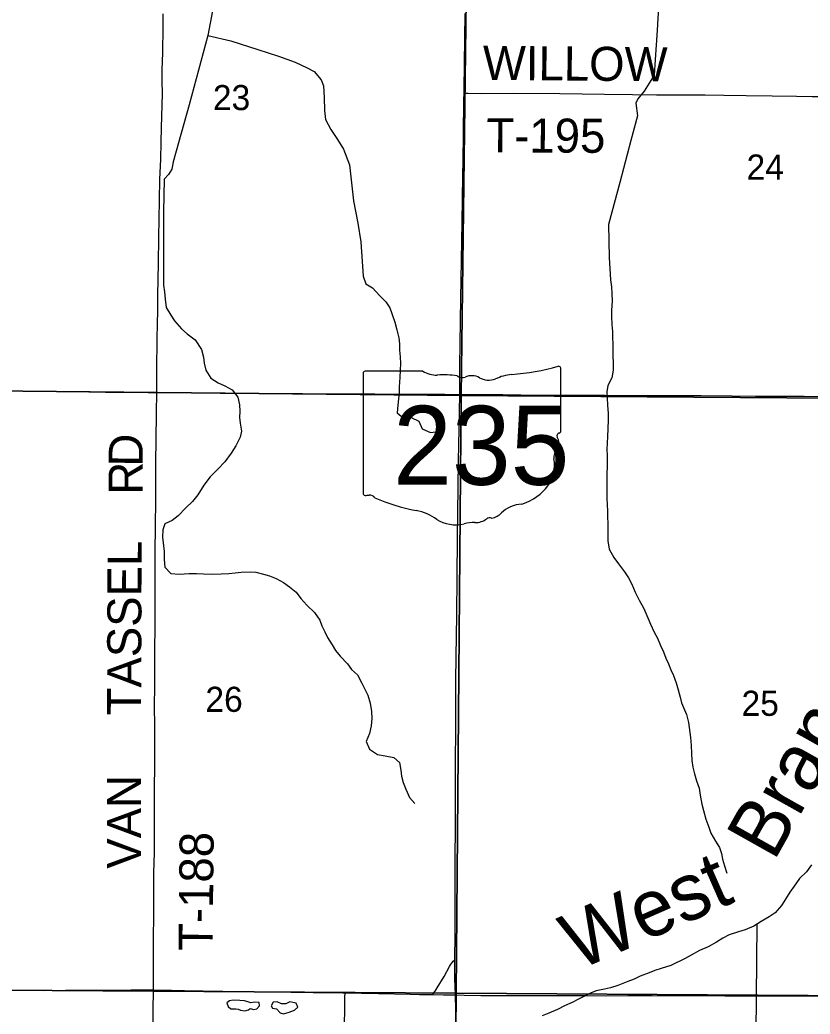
# Model space of a CAD drawing. Extents: x 1443599 to 1910620, y 1028088 to 1361369.
# Drawn here: x 1611360 to 1618321, y 1225536 to 1234297 of the extents above; entities that cross this region are included whole.
import ezdxf

# ---------------------------------------------------------------- set-up
doc = ezdxf.new("R2010")
doc.units = 0
for name, color, linetype in [('GM_X_Minor_Lake', 7, 'Continuous'), ('GM_X_Minor_River', 7, 'Continuous'), ('GM_X_Minor_River_Text', 7, 'Continuous'), ('GM_X_Section', 7, 'Continuous'), ('GM_X_Section_Text', 7, 'Continuous'), ('GM_X_State_Location', 7, 'Continuous'), ('GM_X_State_Route', 7, 'Continuous'), ('GM_X_State_Shield', 7, 'Continuous'), ('GM_X_Township_Road', 7, 'Continuous'), ('GM_X_Township_Road_Text', 7, 'Continuous'), ('GM_X_US_Route', 7, 'Continuous')]:
    doc.layers.add(name, color=color, linetype=linetype)

msp = doc.modelspace()

# ---------------------------------------------------------------- linework, layer by layer
at = {"layer": 'GM_X_Minor_Lake'}
for p, q in [((1613366.3, 1225645.6), (1613338.4, 1225654.1)), ((1613702.4, 1225627.8), (1613664.3, 1225626.5))]:
    msp.add_line(p, q, dxfattribs=at)
for points in [[(1613338.4, 1225654.1), (1613296.3, 1225654.8), (1613238.3, 1225657.8), (1613206.2, 1225654.4), (1613183.9, 1225634.7), (1613195.3, 1225602.5), (1613219, 1225582), (1613263.1, 1225581.3), (1613283.1, 1225580.9), (1613302.9, 1225570.6), (1613340.9, 1225565.9), (1613373.1, 1225573.4), (1613387.3, 1225585.1), (1613419.2, 1225576.6), (1613447.3, 1225582.1), (1613469.8, 1225609.8), (1613468.3, 1225639.8), (1613426.3, 1225642.6), (1613394.1, 1225635.1), (1613366.3, 1225645.6)], [(1613664.3, 1225626.5), (1613626.6, 1225645.1), (1613590.5, 1225641.8), (1613571.9, 1225608), (1613585.6, 1225589.8), (1613619.6, 1225583.2), (1613653, 1225546.5), (1613680.9, 1225540), (1613733.2, 1225553.2), (1613779.5, 1225570.4), (1613808, 1225596), (1613794.6, 1225632.3), (1613736.7, 1225645.3), (1613702.4, 1225627.8)]]:
    msp.add_lwpolyline(points, dxfattribs=at)
at = {"layer": 'GM_X_Minor_River'}
for points in [[(1616997.8, 1234617.2), (1616975, 1234206.4), (1616957.6, 1233946), (1616946.7, 1233809.8), (1616859.3, 1233668.5), (1616804.7, 1233600.2), (1616787.3, 1233562.7), (1616801.4, 1233451.7), (1616743.4, 1233235), (1616643.8, 1232863.1), (1616574.3, 1232602.6), (1616544.3, 1232493.3), (1616551.8, 1232201.8), (1616562, 1232005.5)], [(1613055.7, 1234375.1), (1613013.9, 1234159.8), (1612851.5, 1233549.3), (1612711.1, 1233046.5), (1612696.7, 1232980.8), (1612668.9, 1232933.6), (1612631.3, 1232892.9), (1612625, 1232606), (1612623.3, 1232027.9)], [(1613013.9, 1234159.8), (1613218.8, 1234112), (1613454.7, 1234034.9), (1613637.2, 1233977.9), (1613785.7, 1233924.2), (1613890.2, 1233874.2), (1613951.2, 1233841.8), (1614012.8, 1233769.2), (1614034.8, 1233714.2), (1614041.3, 1233613.6), (1614043.1, 1233499), (1614052.4, 1233420.4), (1614099.3, 1233332.3), (1614158.3, 1233243.8), (1614211.4, 1233157.4), (1614264.6, 1233018.9), (1614297.3, 1232702.5), (1614336.4, 1232506.2), (1614362.5, 1232340.6), (1614383.7, 1232038.6)], [(1612623.3, 1232027.9), (1612626.1, 1231959.8), (1612633.1, 1231899.5), (1612638.1, 1231835.3), (1612648.9, 1231761), (1612689.8, 1231694.2), (1612723, 1231643.5), (1612781.9, 1231574.3), (1612833.3, 1231529.4), (1612904.5, 1231478.1), (1612959.2, 1231392.9), (1612976, 1231324.5), (1612983.2, 1231272.3), (1612998.2, 1231209.9), (1613043.1, 1231139), (1613106.5, 1231097.9), (1613164.1, 1231072.8), (1613229.6, 1231037.6), (1613278.6, 1230972.7), (1613295.5, 1230904.3), (1613296.6, 1230850.2), (1613295.7, 1230794.1), (1613298.8, 1230743.9), (1613311.6, 1230671.6), (1613300.8, 1230619.6), (1613261.4, 1230542.2), (1613222.3, 1230478.7), (1613165, 1230403.6), (1613103.8, 1230338.5), (1613034.6, 1230271.6), (1612979.4, 1230198.4), (1612925.9, 1230113.1), (1612878.8, 1230053.8), (1612821.8, 1229996.7), (1612752.6, 1229927.8), (1612701.8, 1229886.6), (1612635.3, 1229857.7), (1612618.3, 1229801.9), (1612617.3, 1229739.8), (1612620.4, 1229687.6), (1612629.2, 1229611.3), (1612632, 1229543.2), (1612636.9, 1229475), (1612690.1, 1229419.9), (1612762, 1229412.7), (1612850.2, 1229417.2), (1612914.3, 1229418.1), (1612978.4, 1229417), (1613056.4, 1229413.6), (1613132.6, 1229416.3), (1613200.7, 1229419.2), (1613256.9, 1229424.2), (1613309, 1229429.3), (1613387.2, 1229432), (1613437.2, 1229431.1), (1613507, 1229413.9), (1613558.8, 1229397), (1613616.5, 1229374), (1613682, 1229338.8), (1613733.4, 1229299.9), (1613792.7, 1229254.8), (1613835.8, 1229197.9), (1613888.9, 1229138.9), (1613954, 1229075.7), (1614000.9, 1229008.8), (1614020.1, 1228956.4), (1614047.2, 1228903.8), (1614070.4, 1228853.3), (1614109.4, 1228790.6), (1614140.6, 1228739.9), (1614181.8, 1228689.1), (1614246.8, 1228623.9), (1614282, 1228573.2), (1614333.3, 1228524.3), (1614372.2, 1228453.5), (1614399.3, 1228398.9), (1614424.5, 1228346.4), (1614445.3, 1228276), (1614456.1, 1228201.6), (1614459.1, 1228141.5), (1614454, 1228077.4), (1614438.9, 1228007.6), (1614409.7, 1227937.9), (1614438.6, 1227871.3), (1614509.9, 1227824.1), (1614577.8, 1227812.9), (1614653.6, 1227797.6), (1614705, 1227752.6), (1614715.9, 1227686.3), (1614723, 1227632.1), (1614736.1, 1227575.8), (1614761.1, 1227517.3), (1614792, 1227444.6), (1614839.1, 1227391.7)], [(1614383.7, 1232038.6), (1614406.6, 1231971.4), (1614466.1, 1231934.4), (1614527.1, 1231869.2), (1614584.2, 1231812.2), (1614617.4, 1231759.5), (1614636.6, 1231709.1), (1614661.4, 1231634.5), (1614680.3, 1231566.1), (1614697.1, 1231493.7), (1614704.2, 1231441.4), (1614705.3, 1231385.3), (1614710.4, 1231329.1), (1614711.4, 1231269), (1614710.4, 1231210.9), (1614707.3, 1231144.8), (1614701.9, 1231062.8), (1614701.1, 1231010.7), (1614696.1, 1230956.7), (1614689.2, 1230900.7), (1614684.1, 1230834.6), (1614737.4, 1230789.7), (1614807.6, 1230792.5), (1614873.1, 1230761.3), (1614904, 1230692.7), (1614975.6, 1230661.4), (1615043.8, 1230670.3), (1615096, 1230675.5)], [(1616562, 1232005.5), (1616570.9, 1231943.3), (1616576, 1231887.1), (1616578.8, 1231816.9), (1616571.5, 1231738.9), (1616570.7, 1231686.8), (1616575.4, 1231610.6), (1616580.4, 1231550.4), (1616581.6, 1231500.2), (1616584.5, 1231436.1), (1616583.7, 1231386), (1616584.8, 1231333.9), (1616585.9, 1231277.8), (1616586.8, 1231209.6), (1616575.6, 1231141.7), (1616538.5, 1231074.2), (1616531.5, 1231020.2), (1616532.7, 1230968.1), (1616537.5, 1230897.9), (1616542.4, 1230831.6), (1616541.4, 1230769.6), (1616538.2, 1230695.5), (1616537, 1230623.4), (1616534.1, 1230569.3), (1616531.1, 1230511.2), (1616534.2, 1230457.1), (1616530, 1230202.7), (1616531.9, 1230078.4), (1616533.1, 1230026.3), (1616536.1, 1229968.1), (1616537.3, 1229918), (1616540.3, 1229857.9), (1616539, 1229779.8), (1616539.8, 1229707.6), (1616550.5, 1229633.3), (1616593.4, 1229558.4), (1616632.5, 1229503.7), (1616685.4, 1229432.7), (1616722.6, 1229380), (1616749.7, 1229325.4), (1616780.6, 1229254.8), (1616815.4, 1229184.1), (1616856.3, 1229111.2), (1616890.9, 1229028.5), (1616916, 1228972), (1616948.9, 1228901.3), (1616976.1, 1228848.8), (1617003, 1228784.2), (1617030.1, 1228729.6), (1617051.2, 1228673.2), (1617072.4, 1228622.7), (1617095.6, 1228570.3), (1617116.8, 1228519.8), (1617141.7, 1228455.3), (1617158.7, 1228392.9), (1617175.7, 1228328.5), (1617188.9, 1228278.2), (1617231.2, 1228175.3), (1617250.1, 1228104.8), (1617267.9, 1227972.3), (1617274.7, 1227904.1), (1617275.6, 1227831.9), (1617280.5, 1227769.7), (1617287.6, 1227713.5), (1617302.6, 1227653.1), (1617321.6, 1227592.7), (1617342.6, 1227528.2), (1617351.6, 1227466), (1617368.3, 1227385.6), (1617383.3, 1227329.2), (1617404.1, 1227252.7), (1617429, 1227182.2), (1617448.2, 1227131.8), (1617487, 1227059), (1617522.1, 1227004.3), (1617539.3, 1226951.9), (1617550.5, 1226901.6), (1617567.5, 1226843.2), (1617586.5, 1226778.8)], [(1618334.6, 1226852.5), (1618289.6, 1226791.2), (1618226.5, 1226730.1), (1618181.3, 1226662.7), (1618142.4, 1226611.3), (1618105.3, 1226547.8), (1618068.3, 1226494.3), (1618013.2, 1226429.1), (1617960.5, 1226393.9), (1617889.7, 1226351), (1617825, 1226310), (1617748.4, 1226279.2)], [(1617853.3, 1226327.9), (1617840.1, 1225049.4), (1617825.5, 1224051.8), (1617810.7, 1222799.8), (1617798, 1221193.2), (1617782.7, 1220157.6), (1617771.2, 1218983.8), (1617758, 1217707.9), (1617748.7, 1216428), (1617736.7, 1215352.4), (1617735.8, 1213978.3), (1617725.2, 1212506.2), (1617715, 1211422.7), (1617702.4, 1210197), (1617703.6, 1209429.7), (1617680.8, 1208428.5), (1617671.9, 1207420.9), (1617660.9, 1206527.6), (1617638.1, 1205167.5)], [(1617748.4, 1226279.2), (1617690, 1226260.1), (1617609.4, 1226233.4), (1617552.9, 1226204.3), (1617496.3, 1226171.2), (1617423.5, 1226130.3), (1617346.8, 1226095.5), (1617274.1, 1226056.7), (1617219.5, 1226025.5), (1617094.3, 1225965.5), (1617009.8, 1225938.8), (1616953.4, 1225919.7), (1616903, 1225898.5), (1616824.4, 1225869.8), (1616771.9, 1225844.6), (1616715.5, 1225823.5), (1616626.8, 1225786.9), (1616562.4, 1225768), (1616510.1, 1225754.8), (1616437.8, 1225740), (1616385.4, 1225720.8), (1616332.9, 1225695.7), (1616282.3, 1225666.5), (1616223.8, 1225639.4), (1616157.2, 1225608.4), (1616096.6, 1225575.4), (1616020, 1225544.6), (1615961.5, 1225521.6)]]:
    msp.add_lwpolyline(points, dxfattribs=at)
at = {"layer": 'GM_X_Section'}
for points in [[(1615314.2, 1236336.4), (1615246.7, 1230987.1), (1609897.4, 1231040.4), (1610024.8, 1236377.3)], [(1615314.2, 1236336.4), (1620621.7, 1236297.3), (1620574.2, 1230950), (1615246.7, 1230987.1)], [(1615246.7, 1230987.1), (1615202.5, 1225719.6), (1609861.1, 1225754.9), (1609897.4, 1231040.4)], [(1620574.2, 1230950), (1620518, 1225686.7), (1615202.5, 1225719.6), (1615246.7, 1230987.1)], [(1609861.1, 1225754.9), (1615202.5, 1225719.6), (1615157.1, 1220376.3), (1609876.1, 1220436.7), (1609830.1, 1220437.4)], [(1615202.5, 1225719.6), (1620518, 1225686.7), (1620446.9, 1220363.7), (1615157.1, 1220376.3)]]:
    msp.add_lwpolyline(points, close=True, dxfattribs=at)
at = {"layer": 'GM_X_State_Route'}
msp.add_lwpolyline([(1615199.1, 1225353.8), (1615200.5, 1225583.7), (1615197.7, 1225698.4), (1615197.4, 1225705.3), (1615191.1, 1225846.1), (1615190, 1225928.4), (1615191.1, 1226015.9), (1615194.1, 1226240.5), (1615195, 1226519.6), (1615194.9, 1226766), (1615195.5, 1226946.7), (1615196.2, 1227143.7), (1615197.2, 1227652.9), (1615199.8, 1228145.5), (1615201.4, 1228474.1), (1615202.4, 1228687.6), (1615207.8, 1229048.9), (1615211.6, 1229393.8), (1615214.5, 1229722.2), (1615220.1, 1230182.1), (1615223.7, 1230412), (1615228.2, 1230691.1), (1615232, 1230871.8), (1615235.3, 1230970.3), (1615235.3, 1230997.3), (1615235.5, 1231249.4), (1615237.5, 1231446.5), (1615244.2, 1231840.6), (1615254.9, 1232513.9), (1615261.3, 1232924.5), (1615264.2, 1233055.8), (1615267, 1233285.8), (1615271.7, 1233589), (1615272.6, 1233649.9), (1615273.1, 1233686.9), (1615281.8, 1234353.2)], dxfattribs=at)
at = {"layer": 'GM_X_State_Shield'}
for p, q in [((1616124.4, 1230673.8), (1616124.4, 1231226.5)), ((1614384.2, 1231182.1), (1614384.2, 1230125.5)), ((1614910.9, 1231200.3), (1614401.3, 1231200.3)), ((1616124.2, 1230673.9), (1616124.4, 1230673.8))]:
    msp.add_line(p, q, dxfattribs=at)
for centre, major_axis, start_param, end_param in [((1615504.5, 1232640.9), (1845.5, 0), 4.814394, 5.042369), ((1616105.1, 1231228.8), (19.4, 0), 6.141152, 7.989035), ((1614404.1, 1231184.4), (20.2, 0), 1.712693, 3.28349), ((1615032.3, 1231323), (195.5, 0), 4.042523, 4.731795), ((1615097.1, 1230607.1), (702, 0), 1.404758, 1.657858), ((1615256.5, 1231189.9), (56.4, 0), 3.836095, 5.185415), ((1615339.3, 1231067.7), (117.3, 0), 0.950623, 2.079405), ((1615490.7, 1231235.2), (141.1, 0), 4.081561, 5.145723), ((1615739.9, 1230877.6), (371.3, 0), 1.699011, 2.107814), ((1616119.9, 1230633.2), (30, 0), 1.883978, 3.671073), ((1615929.2, 1230563.3), (180, 0), 5.934695, 6.695948), ((1616103.7, 1230671.6), (20.7, 0), 5.05454, 6.418171), ((1616193.8, 1230442.4), (130.9, 0), 2.387724, 3.262537), ((1615607.9, 1230372.1), (461.6, 0), 5.101752, 6.440018), ((1614404.3, 1230123.2), (20.3, 0), 3.00124, 4.508301), ((1614407.4, 1230231.3), (155.2, 0), 4.665946, 4.897461), ((1614439.1, 1230064.5), (56, 0), 0.519207, 1.627899), ((1615145.7, 1231013.9), (1332.7, 0), 4.195997, 4.488961), ((1615802.5, 1229828.9), (252.8, 0), 1.647645, 2.488434), ((1614748.4, 1229650.8), (417, 0), 0.823519, 1.323587), ((1615199.4, 1230059.3), (264.6, 0), 4.026481, 4.996735), ((1615371.6, 1229980.2), (141, 0), 4.691044, 5.507374), ((1615499.1, 1229877.8), (39.7, 0), 1.147584, 2.315152), ((1615482.2, 1230023.1), (149.1, 0), 4.937069, 5.64225), ((1615352.3, 1229694), (217.4, 0), 1.495662, 1.94098)]:
    msp.add_ellipse(centre, major_axis=major_axis, ratio=0.8, start_param=start_param, end_param=end_param, dxfattribs=at)
at = {"layer": 'GM_X_Township_Road'}
for points in [[(1612565, 1231013.5), (1612565.4, 1231052.5), (1612567, 1231233.2), (1612568.6, 1231463.1), (1612571.6, 1231643.6), (1612573.2, 1231658.7), (1612574.7, 1231690.8), (1612574.7, 1231756.5), (1612574.5, 1231805.6), (1612574.5, 1231871), (1612579.3, 1232150.2), (1612582.7, 1232380.1), (1612589.5, 1232708.5), (1612593.4, 1232889.1), (1612600.5, 1233069.6), (1612605, 1233217.3), (1612608.2, 1233348.5), (1612615.2, 1233643.9), (1612614.3, 1233758.8), (1612614.3, 1233857.3), (1612619.3, 1234005), (1612619.3, 1234037.8), (1612620.6, 1234202), (1612623, 1234349.7)], [(1615272.6, 1233649.9), (1615310, 1233649.6), (1615425, 1233648.8), (1615704.4, 1233650.3), (1616115.1, 1233647.2), (1616509.4, 1233643.3), (1616755.9, 1233640.3), (1616969.4, 1233637.6), (1617199.5, 1233637.2), (1617396.6, 1233635.6), (1617560.9, 1233633.4), (1617758, 1233630.2), (1617988, 1233627), (1618201.6, 1233624.1), (1618339.9, 1233622.8), (1618435.8, 1233621.9), (1618628.7, 1233620), (1618784.5, 1233619.3)], [(1612535.8, 1225749.2), (1612535.8, 1225807.7), (1612536.7, 1226141.6), (1612541, 1226468.7), (1612540.9, 1226781.3), (1612544.2, 1226959), (1612544.7, 1227110.7), (1612545.2, 1227244.5), (1612546.2, 1227499.7), (1612547.4, 1227749.3), (1612548.2, 1227906.8), (1612549.2, 1228060.8), (1612546.9, 1228262), (1612547.9, 1228415), (1612548.9, 1228658.9), (1612551, 1229037.8), (1612550.8, 1229320), (1612551.8, 1229630.3), (1612554, 1229809.1), (1612556.1, 1230090.2), (1612558, 1230401.6), (1612559.2, 1230593.9), (1612562.5, 1230830), (1612565, 1231013.5)], [(1614997.9, 1225708.5), (1615007.5, 1225723.7), (1615017.5, 1225739.8), (1615036.7, 1225767.4), (1615096.2, 1225869), (1615145.5, 1225956.8), (1615154.2, 1225970.9), (1615171, 1225994.8), (1615177.8, 1226002.6), (1615191.1, 1226015.9)], [(1609883.2, 1225748.7), (1609924.9, 1225747.5), (1610138.2, 1225746), (1610515.6, 1225745.9), (1611188.5, 1225744.4), (1611352.5, 1225746.4), (1611565.9, 1225745.5), (1611762.8, 1225746.4), (1611943.1, 1225746.5), (1612074.2, 1225748), (1612336.5, 1225750.2), (1612467.6, 1225749.5), (1612535.8, 1225749.2)], [(1612524, 1224538.2), (1612524, 1224620.4), (1612525.1, 1224718.2), (1612527.3, 1224865.5), (1612527.9, 1224930.8), (1612528.7, 1224996.1), (1612529.2, 1225045.4), (1612530.4, 1225289.3), (1612532.6, 1225431), (1612532.5, 1225565.9), (1612535.8, 1225749.2)], [(1612535.8, 1225749.2), (1612696.5, 1225748.5), (1612811.2, 1225745.5), (1612975.3, 1225742.4), (1613320, 1225736.8), (1613746.7, 1225731), (1613943.6, 1225727.9), (1614206.1, 1225722.6), (1614223.8, 1225722.3)], [(1614210.7, 1225031.5), (1614211.1, 1225147.8), (1614213.4, 1225243.7), (1614217.7, 1225369), (1614220.1, 1225450), (1614221.2, 1225575.1), (1614223.7, 1225621.7), (1614222.6, 1225685.7), (1614223.8, 1225722.3)], [(1614223.8, 1225722.3), (1614370.2, 1225720.3), (1614517.8, 1225716.8), (1614796.8, 1225711.5), (1614878.8, 1225709.9), (1614997.9, 1225708.5)], [(1614997.9, 1225708.5), (1615092, 1225707.4), (1615197.4, 1225705.3)], [(1615197.4, 1225705.3), (1615272.5, 1225703.6), (1615420.1, 1225700.5), (1615567.8, 1225700), (1616093.1, 1225701), (1616339.2, 1225699.4), (1616519.8, 1225698.2), (1616716.7, 1225699.4), (1616930.1, 1225699.9), (1617570.3, 1225698), (1617898.5, 1225696.9), (1618111.9, 1225697.3), (1618292.4, 1225698.4), (1619211.6, 1225697.7), (1619392.1, 1225696.2), (1619654.7, 1225695), (1619966.6, 1225694.6), (1620344.1, 1225694.1), (1620459, 1225692.5), (1620538.5, 1225683.9)]]:
    msp.add_lwpolyline(points, dxfattribs=at)
at = {"layer": 'GM_X_US_Route'}
for points in [[(1611217.2, 1231029.5), (1611476.5, 1231025.5), (1611574.9, 1231024), (1611716.1, 1231021.9), (1611807.9, 1231021), (1611965.5, 1231020.1), (1612113.2, 1231017.3), (1612490.6, 1231013.9), (1612565, 1231013.5), (1612664.6, 1231012.9), (1612920.7, 1231009.2), (1613124.1, 1231007.6), (1613235.7, 1231007), (1613518, 1231004.9), (1613849.6, 1231003.7), (1614013.7, 1231002), (1614302.5, 1231000.9), (1614486.4, 1231000.4), (1614673.5, 1230999.2), (1614932.8, 1230999.8), (1615103.6, 1230998.8), (1615235.3, 1230997.3)], [(1615235.3, 1230997.3), (1615293.9, 1230996.7), (1615526.9, 1230995.9), (1615615.6, 1230996), (1615773.1, 1230993.7), (1616193.3, 1230991.3), (1616515, 1230988.7), (1616731.6, 1230987.1), (1616991, 1230986.2), (1617227.3, 1230986.3), (1617361.9, 1230985.9), (1617634.4, 1230984.6), (1617841.1, 1230982), (1618047.9, 1230982.5), (1618267.9, 1230981.1), (1618418.8, 1230979.3)]]:
    msp.add_lwpolyline(points, dxfattribs=at)

# ---------------------------------------------------------------- texts
at = {"layer": 'GM_X_Minor_River_Text'}
for s, height, rotation, p in [('Bran', 500.32, 60.69757, (1618002.1, 1226874.1)), ('West', 500.28, 23.6932, (1616273.6, 1225916.4))]:
    msp.add_text(s, height=height, rotation=rotation, dxfattribs=at).set_placement(p)
at = {"layer": 'GM_X_Section_Text'}
for s, p in [('23', (1613060.1, 1233501.6)), ('24', (1617761.5, 1232889.5)), ('26', (1612994.1, 1228199.6)), ('25', (1617717.5, 1228164.4))]:
    msp.add_text(s, height=221, rotation=0.00001, dxfattribs=at).set_placement(p)
at = {"layer": 'GM_X_State_Location'}
msp.add_text('235', height=1, rotation=0.00001, dxfattribs=at).set_placement((1614881.7, 1230510.8))
for s in ['s', 'r']:
    msp.add_text(s, height=1, dxfattribs=at).set_placement((1615234.7, 1230583.6))
at = {"layer": 'GM_X_State_Shield'}
msp.add_text('235', height=696.1, dxfattribs=at).set_placement((1614647.8, 1230200))
at = {"layer": 'GM_X_Township_Road_Text'}
for s, rotation, p in [('WILLOW', 359.50581, (1615437.1, 1233769)), ('T-195', 359.71822, (1615468.8, 1233130.2)), ('D', 89.23133, (1612440.6, 1230358.7)), ('R', 89.99219, (1612440.6, 1230113.3)), ('TASSEL', 89.81943, (1612427.3, 1228168.3)), ('VAN', 90, (1612427.3, 1226817.7)), ('T-188', 89.43999, (1613057.2, 1226092.5))]:
    msp.add_text(s, height=300, rotation=rotation, dxfattribs=at).set_placement(p)

doc.saveas('drawing.dxf')
